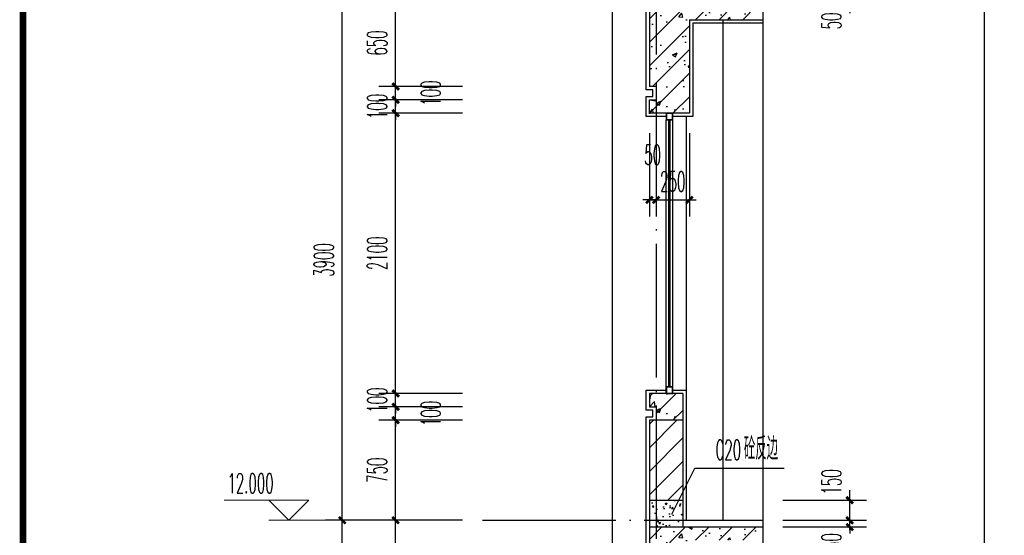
# Model space of a CAD drawing. Extents: x 1779708 to 7299578, y -1121471 to 88434.
# Tile 985 of 1056: x 6981094 to 6988466, y -961786 to -957923. Entities that reach past the tile are written whole.
import ezdxf

# ---------------------------------------------------------------- set-up
doc = ezdxf.new("R2010")
doc.units = 0
doc.header["$LTSCALE"] = 1000
doc.header["$MEASUREMENT"] = 0
doc.linetypes.add('DOTE', pattern=[2.42, 2, -0.2, 0.02, -0.2])
doc.layers.get('0').update_dxf_attribs({"linetype": 'CONTINUOUS'})
doc.layers.get('Defpoints').update_dxf_attribs({"linetype": 'CONTINUOUS'})
for name, color, linetype in [('AXIS', 3, 'CONTINUOUS'), ('DIM_LEAD', 3, 'CONTINUOUS'), ('DIM_SYMB', 3, 'CONTINUOUS'), ('DOTE', 1, 'DOTE'), ('PUB_TAB', 7, 'CONTINUOUS'), ('PUB_TEXT', 7, 'CONTINUOUS'), ('PUB_TITLE', 4, 'CONTINUOUS'), ('WALL', 255, 'CONTINUOUS'), ('WINDOW', 2, 'CONTINUOUS'), ('可见线', 6, 'CONTINUOUS'), ('填充细线', 8, 'CONTINUOUS'), ('立面中线', 140, 'CONTINUOUS'), ('粉刷线', 213, 'CONTINUOUS')]:
    doc.layers.add(name, color=color, linetype=linetype)
doc.layers.add('DIM_ELEV', color=3, linetype='CONTINUOUS', lineweight=13)
doc.styles.add('_TCH_DIM', font='SIMPLEX.shx', dxfattribs={"width": 0.7, "bigfont": 'GBCBIG.shx'})
doc.styles.add('_TCH_DIM_T3', font='SIMPLEX.shx', dxfattribs={"width": 0.494118, "bigfont": 'GBCBIG.shx'})
doc.dimstyles.new('_TCH_ARCH&&50', dxfattribs={"dimtxt": 148.75, "dimasz": 50, "dimexe": 125, "dimexo": 150, "dimgap": 63.125, "dimtad": 1, "dimdec": 0, "dimzin": 0, "dimdsep": 46, "dimtxsty": '_TCH_DIM_T3', "dimblk": 'ARCHTICK', "dimcen": 0.09, "dimdle": 75, "dimclrt": 7, "dimazin": 2, "dimtfac": 1, "dimtdec": 0, "dimtix": 1, "dimtmove": 2, "dimatfit": 3, "dimfxl": 250, "dimtolj": 1, "dimtzin": 0, "dimarcsym": 0})

# ---------------------------------------------------------------- blocks, each defined once
blk = doc.blocks.new('A$C3D8761CE')
at = {"layer": 'PUB_TITLE', "const_width": 100}
blk.add_lwpolyline([(2500, 1000), (83100, 1000), (83100, 58400), (2500, 58400)], close=True, dxfattribs=at)
blk = doc.blocks.new('_ArchTick')
at = {"color": 0, "linetype": 'ByBlock', "const_width": 0.4}
blk.add_lwpolyline([(-0.5, -0.5), (0.5, 0.5)], dxfattribs=at)
blk = doc.blocks.new('*D776')
at = {"layer": 'AXIS', "color": 0, "lineweight": -2, "transparency": 16777216}
for p, q in [((6983508.9, -965648.2), (6983508.9, -961598.2)), ((6984408.9, -961673.2), (6983383.9, -961673.2)), ((6984408.9, -965573.2), (6983383.9, -965573.2))]:
    blk.add_line(p, q, dxfattribs=at)
at = {"layer": 'Defpoints', "color": 0, "transparency": 16777216}
for p in [(6983508.9, -961673.2), (6984558.9, -961673.2), (6984558.9, -965573.2)]:
    blk.add_point(p, dxfattribs=at)
at = {"layer": 'AXIS', "color": 0, "lineweight": -2, "transparency": 16777216, "xscale": 50, "yscale": 50, "zscale": 50}
for p, rotation in [((6983508.9, -961673.2), 90), ((6983508.9, -965573.2), 270)]:
    blk.add_blockref('_ArchTick', p, dxfattribs=dict(at, rotation=rotation))
at = {"layer": 'AXIS', "color": 7, "transparency": 16777216, "insert": (6983371.4, -963623.2), "char_height": 148.75, "attachment_point": 5, "rotation": 90, "style": '_TCH_DIM_T3'}
blk.add_mtext('\\A1;3900', dxfattribs=at)
blk = doc.blocks.new('*D777')
at = {"layer": 'AXIS', "color": 0, "lineweight": -2, "transparency": 16777216}
for p, q in [((6983508.9, -961748.2), (6983508.9, -957698.2)), ((6984408.9, -957773.2), (6983383.9, -957773.2)), ((6984408.9, -961673.2), (6983383.9, -961673.2))]:
    blk.add_line(p, q, dxfattribs=at)
at = {"layer": 'Defpoints', "color": 0, "transparency": 16777216}
for p in [(6983508.9, -957773.2), (6984558.9, -957773.2), (6984558.9, -961673.2)]:
    blk.add_point(p, dxfattribs=at)
at = {"layer": 'AXIS', "color": 0, "lineweight": -2, "transparency": 16777216, "xscale": 50, "yscale": 50, "zscale": 50}
for p, rotation in [((6983508.9, -957773.2), 90), ((6983508.9, -961673.2), 270)]:
    blk.add_blockref('_ArchTick', p, dxfattribs=dict(at, rotation=rotation))
at = {"layer": 'AXIS', "color": 7, "transparency": 16777216, "insert": (6983371.4, -959723.2), "char_height": 148.75, "attachment_point": 5, "rotation": 90, "style": '_TCH_DIM_T3'}
blk.add_mtext('\\A1;3900', dxfattribs=at)
blk = doc.blocks.new('*D788')
at = {"layer": 'AXIS', "color": 0, "lineweight": -2, "transparency": 16777216}
for p, q in [((6987308.9, -961673.2), (6987308.9, -961623.2)), ((6986808.9, -961673.2), (6987433.9, -961673.2)), ((6987308.9, -961723.2), (6987308.9, -961673.2)), ((6986808.9, -961723.2), (6987433.9, -961723.2)), ((6987308.9, -961723.2), (6987308.9, -961773.2))]:
    blk.add_line(p, q, dxfattribs=at)
at = {"layer": 'Defpoints', "color": 0, "transparency": 16777216}
for p in [(6986658.9, -961673.2), (6987308.9, -961673.2), (6986658.9, -961723.2)]:
    blk.add_point(p, dxfattribs=at)
at = {"layer": 'AXIS', "color": 0, "lineweight": -2, "transparency": 16777216, "xscale": 50, "yscale": 50, "zscale": 50}
for p, rotation in [((6987308.9, -961673.2), 270), ((6987308.9, -961723.2), 90)]:
    blk.add_blockref('_ArchTick', p, dxfattribs=dict(at, rotation=rotation))
at = {"layer": 'AXIS', "color": 7, "transparency": 16777216, "insert": (6987171.4, -961832.7), "char_height": 148.75, "attachment_point": 5, "rotation": 90, "style": '_TCH_DIM_T3'}
blk.add_mtext('\\A1;50', dxfattribs=at)
blk = doc.blocks.new('*D789')
at = {"layer": 'AXIS', "color": 0, "lineweight": -2, "transparency": 16777216}
for p, q in [((6987308.9, -961748.2), (6987308.9, -961448.2)), ((6986808.9, -961523.2), (6987433.9, -961523.2)), ((6986808.9, -961673.2), (6987433.9, -961673.2))]:
    blk.add_line(p, q, dxfattribs=at)
at = {"layer": 'Defpoints', "color": 0, "transparency": 16777216}
for p in [(6986658.9, -961523.2), (6987308.9, -961523.2), (6986658.9, -961673.2)]:
    blk.add_point(p, dxfattribs=at)
at = {"layer": 'AXIS', "color": 0, "lineweight": -2, "transparency": 16777216, "xscale": 50, "yscale": 50, "zscale": 50}
for p, rotation in [((6987308.9, -961523.2), 90), ((6987308.9, -961673.2), 270)]:
    blk.add_blockref('_ArchTick', p, dxfattribs=dict(at, rotation=rotation))
at = {"layer": 'AXIS', "color": 7, "transparency": 16777216, "insert": (6987171.4, -961385.7), "char_height": 148.75, "attachment_point": 5, "rotation": 90, "style": '_TCH_DIM_T3'}
blk.add_mtext('\\A1;150', dxfattribs=at)
blk = doc.blocks.new('*D790')
at = {"layer": 'AXIS', "color": 0, "lineweight": -2, "transparency": 16777216}
for p, q in [((6987308.9, -957773.2), (6987308.9, -957723.2)), ((6986808.9, -957773.2), (6987433.9, -957773.2)), ((6987308.9, -957823.2), (6987308.9, -957773.2)), ((6986808.9, -957823.2), (6987433.9, -957823.2)), ((6987308.9, -957823.2), (6987308.9, -957873.2))]:
    blk.add_line(p, q, dxfattribs=at)
at = {"layer": 'Defpoints', "color": 0, "transparency": 16777216}
for p in [(6986658.9, -957773.2), (6987308.9, -957773.2), (6986658.9, -957823.2)]:
    blk.add_point(p, dxfattribs=at)
at = {"layer": 'AXIS', "color": 0, "lineweight": -2, "transparency": 16777216, "xscale": 50, "yscale": 50, "zscale": 50}
for p, rotation in [((6987308.9, -957773.2), 270), ((6987308.9, -957823.2), 90)]:
    blk.add_blockref('_ArchTick', p, dxfattribs=dict(at, rotation=rotation))
at = {"layer": 'AXIS', "color": 7, "transparency": 16777216, "insert": (6987171.4, -957932.7), "char_height": 148.75, "attachment_point": 5, "rotation": 90, "style": '_TCH_DIM_T3'}
blk.add_mtext('\\A1;50', dxfattribs=at)
blk = doc.blocks.new('*D805')
at = {"layer": 'AXIS', "color": 0, "lineweight": -2, "transparency": 16777216}
for p, q in [((6985808.9, -958773.2), (6985808.9, -959398.2)), ((6985858.9, -958773.2), (6985858.9, -959398.2)), ((6985808.9, -959273.2), (6985758.9, -959273.2)), ((6985808.9, -959273.2), (6985858.9, -959273.2)), ((6985858.9, -959273.2), (6985908.9, -959273.2))]:
    blk.add_line(p, q, dxfattribs=at)
at = {"layer": 'Defpoints', "color": 0, "transparency": 16777216}
for p in [(6985808.9, -958623.2), (6985858.9, -958623.2), (6985858.9, -959273.2)]:
    blk.add_point(p, dxfattribs=at)
at = {"layer": 'AXIS', "color": 0, "lineweight": -2, "transparency": 16777216, "xscale": 50, "yscale": 50, "zscale": 50}
blk.add_blockref('_ArchTick', (6985808.9, -959273.2), dxfattribs=at)
at = {"layer": 'AXIS', "color": 0, "lineweight": -2, "transparency": 16777216, "xscale": 50, "yscale": 50, "zscale": 50, "rotation": 180}
blk.add_blockref('_ArchTick', (6985858.9, -959273.2), dxfattribs=at)
at = {"layer": 'AXIS', "color": 7, "transparency": 16777216, "insert": (6985833.9, -958935.7), "char_height": 148.75, "attachment_point": 5, "style": '_TCH_DIM_T3'}
blk.add_mtext('\\A1;50', dxfattribs=at)
blk = doc.blocks.new('*D806')
at = {"layer": 'AXIS', "color": 0, "lineweight": -2, "transparency": 16777216}
for p, q in [((6985858.9, -958773.2), (6985858.9, -959398.2)), ((6986108.9, -958773.2), (6986108.9, -959398.2)), ((6985858.9, -959273.2), (6985808.9, -959273.2)), ((6985858.9, -959273.2), (6986108.9, -959273.2)), ((6986108.9, -959273.2), (6986158.9, -959273.2))]:
    blk.add_line(p, q, dxfattribs=at)
at = {"layer": 'Defpoints', "color": 0, "transparency": 16777216}
for p in [(6985858.9, -958623.2), (6986108.9, -958623.2), (6986108.9, -959273.2)]:
    blk.add_point(p, dxfattribs=at)
at = {"layer": 'AXIS', "color": 0, "lineweight": -2, "transparency": 16777216, "xscale": 50, "yscale": 50, "zscale": 50}
blk.add_blockref('_ArchTick', (6985858.9, -959273.2), dxfattribs=at)
at = {"layer": 'AXIS', "color": 0, "lineweight": -2, "transparency": 16777216, "xscale": 50, "yscale": 50, "zscale": 50, "rotation": 180}
blk.add_blockref('_ArchTick', (6986108.9, -959273.2), dxfattribs=at)
at = {"layer": 'AXIS', "color": 7, "transparency": 16777216, "insert": (6985983.9, -959135.7), "char_height": 148.75, "attachment_point": 5, "style": '_TCH_DIM_T3'}
blk.add_mtext('\\A1;250', dxfattribs=at)
blk = doc.blocks.new('*D846')
at = {"layer": 'AXIS', "color": 0, "lineweight": -2, "transparency": 16777216}
for p, q in [((6983908.9, -962398.2), (6983908.9, -961598.2)), ((6984408.9, -961673.2), (6983783.9, -961673.2)), ((6984408.9, -962323.2), (6983783.9, -962323.2))]:
    blk.add_line(p, q, dxfattribs=at)
at = {"layer": 'Defpoints', "color": 0, "transparency": 16777216}
for p in [(6983908.9, -961673.2), (6984558.9, -961673.2), (6984558.9, -962323.2)]:
    blk.add_point(p, dxfattribs=at)
at = {"layer": 'AXIS', "color": 0, "lineweight": -2, "transparency": 16777216, "xscale": 50, "yscale": 50, "zscale": 50}
for p, rotation in [((6983908.9, -961673.2), 90), ((6983908.9, -962323.2), 270)]:
    blk.add_blockref('_ArchTick', p, dxfattribs=dict(at, rotation=rotation))
at = {"layer": 'AXIS', "color": 7, "transparency": 16777216, "insert": (6983771.4, -961998.2), "char_height": 148.75, "attachment_point": 5, "rotation": 90, "style": '_TCH_DIM_T3'}
blk.add_mtext('\\A1;650', dxfattribs=at)
blk = doc.blocks.new('*D847')
at = {"layer": 'AXIS', "color": 0, "lineweight": -2, "transparency": 16777216}
for p, q in [((6983908.9, -961748.2), (6983908.9, -960848.2)), ((6984408.9, -960923.2), (6983783.9, -960923.2)), ((6984408.9, -961673.2), (6983783.9, -961673.2))]:
    blk.add_line(p, q, dxfattribs=at)
at = {"layer": 'Defpoints', "color": 0, "transparency": 16777216}
for p in [(6983908.9, -960923.2), (6984558.9, -960923.2), (6984558.9, -961673.2)]:
    blk.add_point(p, dxfattribs=at)
at = {"layer": 'AXIS', "color": 0, "lineweight": -2, "transparency": 16777216, "xscale": 50, "yscale": 50, "zscale": 50}
for p, rotation in [((6983908.9, -960923.2), 90), ((6983908.9, -961673.2), 270)]:
    blk.add_blockref('_ArchTick', p, dxfattribs=dict(at, rotation=rotation))
at = {"layer": 'AXIS', "color": 7, "transparency": 16777216, "insert": (6983771.4, -961298.2), "char_height": 148.75, "attachment_point": 5, "rotation": 90, "style": '_TCH_DIM_T3'}
blk.add_mtext('\\A1;750', dxfattribs=at)
blk = doc.blocks.new('*D848')
at = {"layer": 'AXIS', "color": 0, "lineweight": -2, "transparency": 16777216}
for p, q in [((6983908.9, -960823.2), (6983908.9, -960773.2)), ((6984408.9, -960823.2), (6983783.9, -960823.2)), ((6983908.9, -960923.2), (6983908.9, -960823.2)), ((6984408.9, -960923.2), (6983783.9, -960923.2)), ((6983908.9, -960923.2), (6983908.9, -960973.2))]:
    blk.add_line(p, q, dxfattribs=at)
at = {"layer": 'Defpoints', "color": 0, "transparency": 16777216}
for p in [(6983908.9, -960823.2), (6984558.9, -960823.2), (6984558.9, -960923.2)]:
    blk.add_point(p, dxfattribs=at)
at = {"layer": 'AXIS', "color": 0, "lineweight": -2, "transparency": 16777216, "xscale": 50, "yscale": 50, "zscale": 50}
for p, rotation in [((6983908.9, -960823.2), 270), ((6983908.9, -960923.2), 90)]:
    blk.add_blockref('_ArchTick', p, dxfattribs=dict(at, rotation=rotation))
at = {"layer": 'AXIS', "color": 7, "transparency": 16777216, "insert": (6984171.4, -960873.2), "char_height": 148.75, "attachment_point": 5, "rotation": 90, "style": '_TCH_DIM_T3'}
blk.add_mtext('\\A1;100', dxfattribs=at)
blk = doc.blocks.new('*D849')
at = {"layer": 'AXIS', "color": 0, "lineweight": -2, "transparency": 16777216}
for p, q in [((6983908.9, -960723.2), (6983908.9, -960673.2)), ((6984408.9, -960723.2), (6983783.9, -960723.2)), ((6983908.9, -960823.2), (6983908.9, -960723.2)), ((6984408.9, -960823.2), (6983783.9, -960823.2)), ((6983908.9, -960823.2), (6983908.9, -960873.2))]:
    blk.add_line(p, q, dxfattribs=at)
at = {"layer": 'Defpoints', "color": 0, "transparency": 16777216}
for p in [(6983908.9, -960723.2), (6984558.9, -960723.2), (6984558.9, -960823.2)]:
    blk.add_point(p, dxfattribs=at)
at = {"layer": 'AXIS', "color": 0, "lineweight": -2, "transparency": 16777216, "xscale": 50, "yscale": 50, "zscale": 50}
for p, rotation in [((6983908.9, -960723.2), 270), ((6983908.9, -960823.2), 90)]:
    blk.add_blockref('_ArchTick', p, dxfattribs=dict(at, rotation=rotation))
at = {"layer": 'AXIS', "color": 7, "transparency": 16777216, "insert": (6983771.4, -960773.2), "char_height": 148.75, "attachment_point": 5, "rotation": 90, "style": '_TCH_DIM_T3'}
blk.add_mtext('\\A1;100', dxfattribs=at)
blk = doc.blocks.new('*D850')
at = {"layer": 'AXIS', "color": 0, "lineweight": -2, "transparency": 16777216}
for p, q in [((6983908.9, -960798.2), (6983908.9, -958548.2)), ((6984408.9, -958623.2), (6983783.9, -958623.2)), ((6984408.9, -960723.2), (6983783.9, -960723.2))]:
    blk.add_line(p, q, dxfattribs=at)
at = {"layer": 'Defpoints', "color": 0, "transparency": 16777216}
for p in [(6983908.9, -958623.2), (6984558.9, -958623.2), (6984558.9, -960723.2)]:
    blk.add_point(p, dxfattribs=at)
at = {"layer": 'AXIS', "color": 0, "lineweight": -2, "transparency": 16777216, "xscale": 50, "yscale": 50, "zscale": 50}
for p, rotation in [((6983908.9, -958623.2), 90), ((6983908.9, -960723.2), 270)]:
    blk.add_blockref('_ArchTick', p, dxfattribs=dict(at, rotation=rotation))
at = {"layer": 'AXIS', "color": 7, "transparency": 16777216, "insert": (6983771.4, -959673.2), "char_height": 148.75, "attachment_point": 5, "rotation": 90, "style": '_TCH_DIM_T3'}
blk.add_mtext('\\A1;2100', dxfattribs=at)
blk = doc.blocks.new('*D851')
at = {"layer": 'AXIS', "color": 0, "lineweight": -2, "transparency": 16777216}
for p, q in [((6984408.9, -958523.2), (6983783.9, -958523.2)), ((6983908.9, -958523.2), (6983908.9, -958473.2)), ((6983908.9, -958623.2), (6983908.9, -958523.2)), ((6984408.9, -958623.2), (6983783.9, -958623.2)), ((6983908.9, -958623.2), (6983908.9, -958673.2))]:
    blk.add_line(p, q, dxfattribs=at)
at = {"layer": 'Defpoints', "color": 0, "transparency": 16777216}
for p in [(6983908.9, -958523.2), (6984558.9, -958523.2), (6984558.9, -958623.2)]:
    blk.add_point(p, dxfattribs=at)
at = {"layer": 'AXIS', "color": 0, "lineweight": -2, "transparency": 16777216, "xscale": 50, "yscale": 50, "zscale": 50}
for p, rotation in [((6983908.9, -958523.2), 270), ((6983908.9, -958623.2), 90)]:
    blk.add_blockref('_ArchTick', p, dxfattribs=dict(at, rotation=rotation))
at = {"layer": 'AXIS', "color": 7, "transparency": 16777216, "insert": (6983771.4, -958573.2), "char_height": 148.75, "attachment_point": 5, "rotation": 90, "style": '_TCH_DIM_T3'}
blk.add_mtext('\\A1;100', dxfattribs=at)
blk = doc.blocks.new('*D852')
at = {"layer": 'AXIS', "color": 0, "lineweight": -2, "transparency": 16777216}
for p, q in [((6983908.9, -958423.2), (6983908.9, -958373.2)), ((6984408.9, -958423.2), (6983783.9, -958423.2)), ((6983908.9, -958523.2), (6983908.9, -958423.2)), ((6984408.9, -958523.2), (6983783.9, -958523.2)), ((6983908.9, -958523.2), (6983908.9, -958573.2))]:
    blk.add_line(p, q, dxfattribs=at)
at = {"layer": 'Defpoints', "color": 0, "transparency": 16777216}
for p in [(6983908.9, -958423.2), (6984558.9, -958423.2), (6984558.9, -958523.2)]:
    blk.add_point(p, dxfattribs=at)
at = {"layer": 'AXIS', "color": 0, "lineweight": -2, "transparency": 16777216, "xscale": 50, "yscale": 50, "zscale": 50}
for p, rotation in [((6983908.9, -958423.2), 270), ((6983908.9, -958523.2), 90)]:
    blk.add_blockref('_ArchTick', p, dxfattribs=dict(at, rotation=rotation))
at = {"layer": 'AXIS', "color": 7, "transparency": 16777216, "insert": (6984171.4, -958473.2), "char_height": 148.75, "attachment_point": 5, "rotation": 90, "style": '_TCH_DIM_T3'}
blk.add_mtext('\\A1;100', dxfattribs=at)
blk = doc.blocks.new('*D853')
at = {"layer": 'AXIS', "color": 0, "lineweight": -2, "transparency": 16777216}
for p, q in [((6983908.9, -958498.2), (6983908.9, -957698.2)), ((6984408.9, -957773.2), (6983783.9, -957773.2)), ((6984408.9, -958423.2), (6983783.9, -958423.2))]:
    blk.add_line(p, q, dxfattribs=at)
at = {"layer": 'Defpoints', "color": 0, "transparency": 16777216}
for p in [(6983908.9, -957773.2), (6984558.9, -957773.2), (6984558.9, -958423.2)]:
    blk.add_point(p, dxfattribs=at)
at = {"layer": 'AXIS', "color": 0, "lineweight": -2, "transparency": 16777216, "xscale": 50, "yscale": 50, "zscale": 50}
for p, rotation in [((6983908.9, -957773.2), 90), ((6983908.9, -958423.2), 270)]:
    blk.add_blockref('_ArchTick', p, dxfattribs=dict(at, rotation=rotation))
at = {"layer": 'AXIS', "color": 7, "transparency": 16777216, "insert": (6983771.4, -958098.2), "char_height": 148.75, "attachment_point": 5, "rotation": 90, "style": '_TCH_DIM_T3'}
blk.add_mtext('\\A1;650', dxfattribs=at)

msp = doc.modelspace()

# ---------------------------------------------------------------- hatches: boundary and pattern name
at = {"layer": '填充细线'}
h = msp.add_hatch(dxfattribs=at)
h.set_pattern_fill('钢筋混凝土', color=114, scale=50)
h.set_pattern_definition([(45, (6985808.87, -958623.25), (-88.388, 88.388), []), (50, (6985808.87, -958623.25), (358.63, -31.376), [37.5, -412.5]), (355, (6985808.87, -958623.25), (-69.38, 376.1), [30, -330]), (100.45, (6985838.75, -958625.86), (289.25, 344.72), [31.87, -350.57]), (46.184, (6985808.87, -958523.25), (533.62, -82.76), [56.25, -618.75]), (96.636, (6985853.34, -958530.14), (467.33, 487.06), [47.8, -525.86]), (351.184, (6985808.87, -958523.25), (467.33, 487.06), [45, -495]), (21, (6985858.87, -958548.25), (298.45, -201.31), [37.5, -412.5]), (326, (6985858.87, -958548.25), (121.66, 362.58), [30, -330]), (71.45, (6985883.74, -958565.02), (420.11, 161.27), [31.87, -350.57]), (37.5, (6985808.87, -958623.25), (6.08, 166.447), [0, -326, 0, -335, 0, -331.25]), (7.5, (6985808.87, -958623.25), (131.535, 197.206), [0, -191, 0, -318.5, 0, -126.25]), (327.5, (6985697.37, -958623.25), (266.911, -11.277), [0, -125, 0, -390, 0, -517.5]), (317.5, (6985647.37, -958623.25), (291.593, 50.052), [0, -162.5, 0, -259, 0, -367.5])])
h.paths.add_polyline_path([(6986108.9, -957923.2), (6986658.9, -957923.2), (6986658.9, -957823.2), (6985808.9, -957823.2), (6985808.9, -958423.2), (6985858.9, -958423.2), (6985858.9, -958523.2), (6985808.9, -958523.2), (6985808.9, -958623.2), (6986108.9, -958623.2)])
h = msp.add_hatch(dxfattribs=at)
h.set_pattern_fill('钢筋混凝土', color=114, scale=50)
h.set_pattern_definition([(45, (6985808.87, -960923.25), (-88.39, 88.39), []), (50, (6985808.87, -960923.25), (358.63, -31.38), [37.5, -412.5]), (355, (6985808.87, -960923.25), (-69.38, 376.1), [30, -330]), (100.45, (6985838.75, -960925.86), (289.25, 344.72), [31.87, -350.57]), (46.18, (6985808.87, -960823.25), (533.6, -82.76), [56.25, -618.75]), (96.64, (6985853.34, -960830.14), (467.33, 487.06), [47.8, -525.86]), (351.18, (6985808.87, -960823.25), (467.33, 487.06), [45, -495]), (21, (6985858.87, -960848.25), (298.45, -201.3), [37.5, -412.5]), (326, (6985858.87, -960848.25), (121.66, 362.58), [30, -330]), (71.45, (6985883.74, -960865.02), (420.1, 161.27), [31.87, -350.57]), (37.5, (6985808.87, -960923.25), (6.08, 166.447), [0, -326, 0, -335, 0, -331.25]), (7.5, (6985808.87, -960923.25), (131.53, 197.21), [0, -191, 0, -318.5, 0, -126.25]), (327.5, (6985697.37, -960923.25), (266.91, -11.277), [0, -125, 0, -390, 0, -517.5]), (317.5, (6985647.37, -960923.25), (291.59, 50.05), [0, -162.5, 0, -259, 0, -367.5])])
h.paths.add_polyline_path([(6986058.9, -960723.2), (6985808.9, -960723.2), (6985808.9, -960823.2), (6985858.9, -960823.2), (6985858.9, -960923.2), (6986058.9, -960923.2)])
h = msp.add_hatch(dxfattribs=at)
h.set_pattern_fill('普通砖', color=114, scale=50)
h.set_pattern_definition([(45, (6985858.87, -961433.49), (-88.388, 88.388), [])])
h.paths.add_polyline_path([(6986058.9, -960923.2), (6985808.9, -960923.2), (6985808.9, -961523.2), (6986058.9, -961523.2)])
h = msp.add_hatch(dxfattribs=at)
h.set_pattern_fill('混凝土', color=114, scale=20)
h.set_pattern_definition([(50, (6985858.87, -961723.25), (143.45, -12.55), [15, -165]), (355, (6985858.87, -961723.25), (-27.75, 150.44), [12, -132]), (100.45, (6985870.82, -961724.3), (115.7, 137.89), [12.75, -140.23]), (46.184, (6985858.87, -961683.25), (213.45, -33.1), [22.5, -247.5]), (96.64, (6985876.66, -961686), (186.93, 194.82), [19.12, -210.34]), (351.18, (6985858.87, -961683.25), (186.93, 194.82), [18, -198]), (21, (6985878.87, -961693.25), (119.38, -80.524), [15, -165]), (326, (6985878.87, -961693.25), (48.66, 145.03), [12, -132]), (71.45, (6985888.82, -961699.96), (168.045, 64.51), [12.75, -140.23]), (37.5, (6985858.87, -961723.25), (2.432, 66.579), [0, -130.4, 0, -134, 0, -132.5]), (7.5, (6985858.87, -961723.25), (52.614, 78.882), [0, -76.4, 0, -127.4, 0, -50.5]), (327.5, (6985814.27, -961723.25), (106.7645, -4.511), [0, -50, 0, -156, 0, -207]), (317.5, (6985794.27, -961723.25), (116.637, 20.02), [0, -65, 0, -103.6, 0, -147])])
h.paths.add_polyline_path([(6986058.9, -961523.2), (6985808.9, -961523.2), (6985808.9, -961723.2), (6986058.9, -961723.2)])
h = msp.add_hatch(dxfattribs=at)
h.set_pattern_fill('钢筋混凝土', color=114, scale=50)
h.set_pattern_definition([(45, (6985808.87, -962523.25), (-88.388, 88.388), []), (50, (6985808.87, -962523.25), (358.63, -31.376), [37.5, -412.5]), (355, (6985808.87, -962523.25), (-69.38, 376.1), [30, -330]), (100.45, (6985838.75, -962525.86), (289.25, 344.72), [31.87, -350.57]), (46.184, (6985808.87, -962423.25), (533.62, -82.76), [56.25, -618.75]), (96.636, (6985853.34, -962430.14), (467.33, 487.06), [47.8, -525.86]), (351.184, (6985808.87, -962423.25), (467.33, 487.06), [45, -495]), (21, (6985858.87, -962448.25), (298.45, -201.31), [37.5, -412.5]), (326, (6985858.87, -962448.25), (121.66, 362.58), [30, -330]), (71.45, (6985883.74, -962465.02), (420.11, 161.27), [31.87, -350.57]), (37.5, (6985808.87, -962523.25), (6.08, 166.447), [0, -326, 0, -335, 0, -331.25]), (7.5, (6985808.87, -962523.25), (131.535, 197.206), [0, -191, 0, -318.5, 0, -126.25]), (327.5, (6985697.37, -962523.25), (266.911, -11.277), [0, -125, 0, -390, 0, -517.5]), (317.5, (6985647.37, -962523.25), (291.593, 50.052), [0, -162.5, 0, -259, 0, -367.5])])
h.paths.add_polyline_path([(6986108.9, -961823.2), (6986658.9, -961823.2), (6986658.9, -961723.2), (6985808.9, -961723.2), (6985808.9, -962323.2), (6985858.9, -962323.2), (6985858.9, -962423.2), (6985808.9, -962423.2), (6985808.9, -962523.2), (6986108.9, -962523.2)])

# ---------------------------------------------------------------- linework, layer by layer
at = {"layer": 'DIM_ELEV'}
for p, q in [((6983258.9, -961523.2), (6982625.5, -961523.2)), ((6983108.9, -961673.2), (6982958.9, -961523.2)), ((6983108.9, -961673.2), (6983258.9, -961523.2)), ((6983908.9, -961673.2), (6982958.9, -961673.2))]:
    msp.add_line(p, q, dxfattribs=at)
at = {"layer": 'DIM_LEAD'}
for p, q in [((6985977.9, -961627.2), (6986148, -961281.8)), ((6985977.9, -961627.2), (6986148, -961281.8)), ((6986148, -961281.8), (6986817.1, -961281.8))]:
    msp.add_line(p, q, dxfattribs=at)
at = {"layer": 'DIM_SYMB'}
msp.add_lwpolyline([(6986658.9, -948123.2), (6986658.9, -962792), (6986763.9, -962830.2), (6986553.9, -962867.2), (6986658.9, -962904.5), (6986658.9, -977573.2)], dxfattribs=at)
at = {"layer": 'DOTE', "linetype": 'DOTE', "ltscale": 0.5}
for p, q in [((6985858.9, -949923.2), (6985858.9, -978273.2)), ((6984558.9, -961673.2), (6986658.9, -961673.2))]:
    msp.add_line(p, q, dxfattribs=at)
at = {"layer": 'PUB_TAB'}
msp.add_line((6988319.2, -982200.2), (6988319.2, -945400.2), dxfattribs=at)
at = {"layer": 'WALL'}
for p, q in [((6985808.9, -957023.2), (6985808.9, -958423.2)), ((6986108.9, -957923.2), (6986108.9, -958623.2)), ((6986108.9, -957923.2), (6986658.9, -957923.2)), ((6985858.9, -958423.2), (6985808.9, -958423.2)), ((6985858.9, -958423.2), (6985858.9, -958523.2)), ((6985808.9, -958623.2), (6985808.9, -958523.2)), ((6985808.9, -958523.2), (6985858.9, -958523.2)), ((6986108.9, -958623.2), (6985808.9, -958623.2)), ((6986058.9, -960723.2), (6985808.9, -960723.2)), ((6985808.9, -960723.2), (6985808.9, -960823.2)), ((6986058.9, -960723.2), (6986058.9, -961723.2)), ((6985808.9, -960823.2), (6985858.9, -960823.2)), ((6985858.9, -960823.2), (6985858.9, -960923.2)), ((6986058.9, -960923.2), (6985808.9, -960923.2)), ((6985808.9, -960923.2), (6985808.9, -962323.2)), ((6985808.9, -961523.2), (6986058.9, -961523.2)), ((6985808.9, -961723.2), (6986658.9, -961723.2))]:
    msp.add_line(p, q, dxfattribs=at)
at = {"layer": 'WINDOW'}
for p, q in [((6985933.9, -960723.2), (6985933.9, -958673.2)), ((6985983.9, -960723.2), (6985983.9, -958673.2))]:
    msp.add_line(p, q, dxfattribs=at)
at = {"layer": 'WINDOW', "color": 4}
for p, q in [((6985953.9, -960673.2), (6985953.9, -958673.2)), ((6985963.9, -960673.2), (6985963.9, -958673.2))]:
    msp.add_line(p, q, dxfattribs=at)
at = {"layer": 'WINDOW'}
for points in [[(6985983.9, -958673.2), (6985983.9, -958623.2), (6985933.9, -958623.2), (6985933.9, -958673.2)], [(6985981.9, -958671.2), (6985981.9, -958625.2), (6985935.9, -958625.2), (6985935.9, -958671.2)], [(6985983.9, -960723.2), (6985983.9, -960673.2), (6985933.9, -960673.2), (6985933.9, -960723.2)], [(6985981.9, -960721.2), (6985981.9, -960675.2), (6985935.9, -960675.2), (6985935.9, -960721.2)]]:
    msp.add_lwpolyline(points, close=True, dxfattribs=at)
at = {"layer": '立面中线'}
msp.add_line((6986358.9, -957923.2), (6986358.9, -961673.2), dxfattribs=at)
at = {"layer": '粉刷线'}
for p, q in [((6985533.9, -964598.2), (6985533.9, -950848.2)), ((6986083.9, -958648.2), (6986083.9, -960698.2)), ((6986058.9, -961673.2), (6986658.9, -961673.2))]:
    msp.add_line(p, q, dxfattribs=at)
for points in [[(6985933.9, -958648.2), (6985783.9, -958648.2), (6985783.9, -958498.2), (6985833.9, -958498.2), (6985833.9, -958448.2), (6985783.9, -958448.2), (6985783.9, -956998.2), (6985833.9, -956998.2), (6985833.9, -956948.2), (6985783.9, -956948.2), (6985783.9, -956798.2), (6985933.9, -956798.2)], [(6986658.9, -957948.2), (6986133.9, -957948.2), (6986133.9, -958648.2), (6985983.9, -958648.2)], [(6985933.9, -962548.2), (6985783.9, -962548.2), (6985783.9, -962398.2), (6985833.9, -962398.2), (6985833.9, -962348.2), (6985783.9, -962348.2), (6985783.9, -960898.2), (6985833.9, -960898.2), (6985833.9, -960848.2), (6985783.9, -960848.2), (6985783.9, -960698.2), (6985933.9, -960698.2)], [(6985983.9, -960698.2), (6986083.9, -960698.2), (6986083.9, -961673.2)]]:
    msp.add_lwpolyline(points, dxfattribs=at)

# ---------------------------------------------------------------- block references
at = {"layer": '可见线', "xscale": 0.5, "yscale": 0.5, "zscale": 0.5, "rotation": 270}
msp.add_blockref('A$C3D8761CE', (6980619.2, -944150.2), dxfattribs=at)

# ---------------------------------------------------------------- texts
at = {"layer": 'PUB_TEXT', "color": 7, "style": '_TCH_DIM'}
for s, height, width, p in [('砼反边', 168.79, 0.7, (6986517, -961220)), ('C20', 148.75, 0.494118, (6986303.5, -961220)), ('12.000', 148.75, 0.494118, (6982649.3, -961470.7))]:
    msp.add_text(s, height=height, dxfattribs=dict(at, width=width)).set_placement(p)

# ---------------------------------------------------------------- dimensions: what is measured, and where the dimension line sits
at = {"layer": 'AXIS'}
for p1, p2, distance, picture, middle in [((6984558.9, -961673.2), (6984558.9, -957773.2), 1050, '*D777', (6983371.4, -959723.2)), ((6984558.9, -958423.2), (6984558.9, -957773.2), 650, '*D853', (6983771.4, -958098.2)), ((6984558.9, -958623.2), (6984558.9, -958523.2), 650, '*D851', (6983771.4, -958573.2)), ((6984558.9, -960723.2), (6984558.9, -958623.2), 650, '*D850', (6983771.4, -959673.2)), ((6985858.9, -958623.2), (6986108.9, -958623.2), -650, '*D806', (6985983.9, -959135.7)), ((6984558.9, -960823.2), (6984558.9, -960723.2), 650, '*D849', (6983771.4, -960773.2)), ((6984558.9, -961673.2), (6984558.9, -960923.2), 650, '*D847', (6983771.4, -961298.2)), ((6984558.9, -965573.2), (6984558.9, -961673.2), 1050, '*D776', (6983371.4, -963623.2)), ((6984558.9, -962323.2), (6984558.9, -961673.2), 650, '*D846', (6983771.4, -961998.2))]:
    dim = msp.add_aligned_dim(p1=p1, p2=p2, distance=distance, dimstyle='_TCH_ARCH&&50', dxfattribs=at)
    dim.commit()
    dim.dimension.update_dxf_attribs({"geometry": picture, "text_midpoint": middle})
for base, p1, p2, angle, picture, middle in [((6987308.9, -957773.2), (6986658.9, -957823.2), (6986658.9, -957773.2), 90, '*D790', (6987171.4, -957932.7)), ((6983908.9, -958423.2), (6984558.9, -958523.2), (6984558.9, -958423.2), 90, '*D852', (6984171.4, -958473.2)), ((6985858.9, -959273.2), (6985808.9, -958623.2), (6985858.9, -958623.2), 0, '*D805', (6985833.9, -958935.7)), ((6983908.9, -960823.2), (6984558.9, -960923.2), (6984558.9, -960823.2), 90, '*D848', (6984171.4, -960873.2)), ((6987308.9, -961523.2), (6986658.9, -961673.2), (6986658.9, -961523.2), 90, '*D789', (6987171.4, -961385.7)), ((6987308.9, -961673.2), (6986658.9, -961723.2), (6986658.9, -961673.2), 90, '*D788', (6987171.4, -961832.7))]:
    dim = msp.add_linear_dim(base=base, p1=p1, p2=p2, angle=angle, dimstyle='_TCH_ARCH&&50', dxfattribs=at)
    dim.commit()
    dim.dimension.update_dxf_attribs({"geometry": picture, "text_midpoint": middle, "dimtype": 161})

doc.saveas('drawing.dxf')
